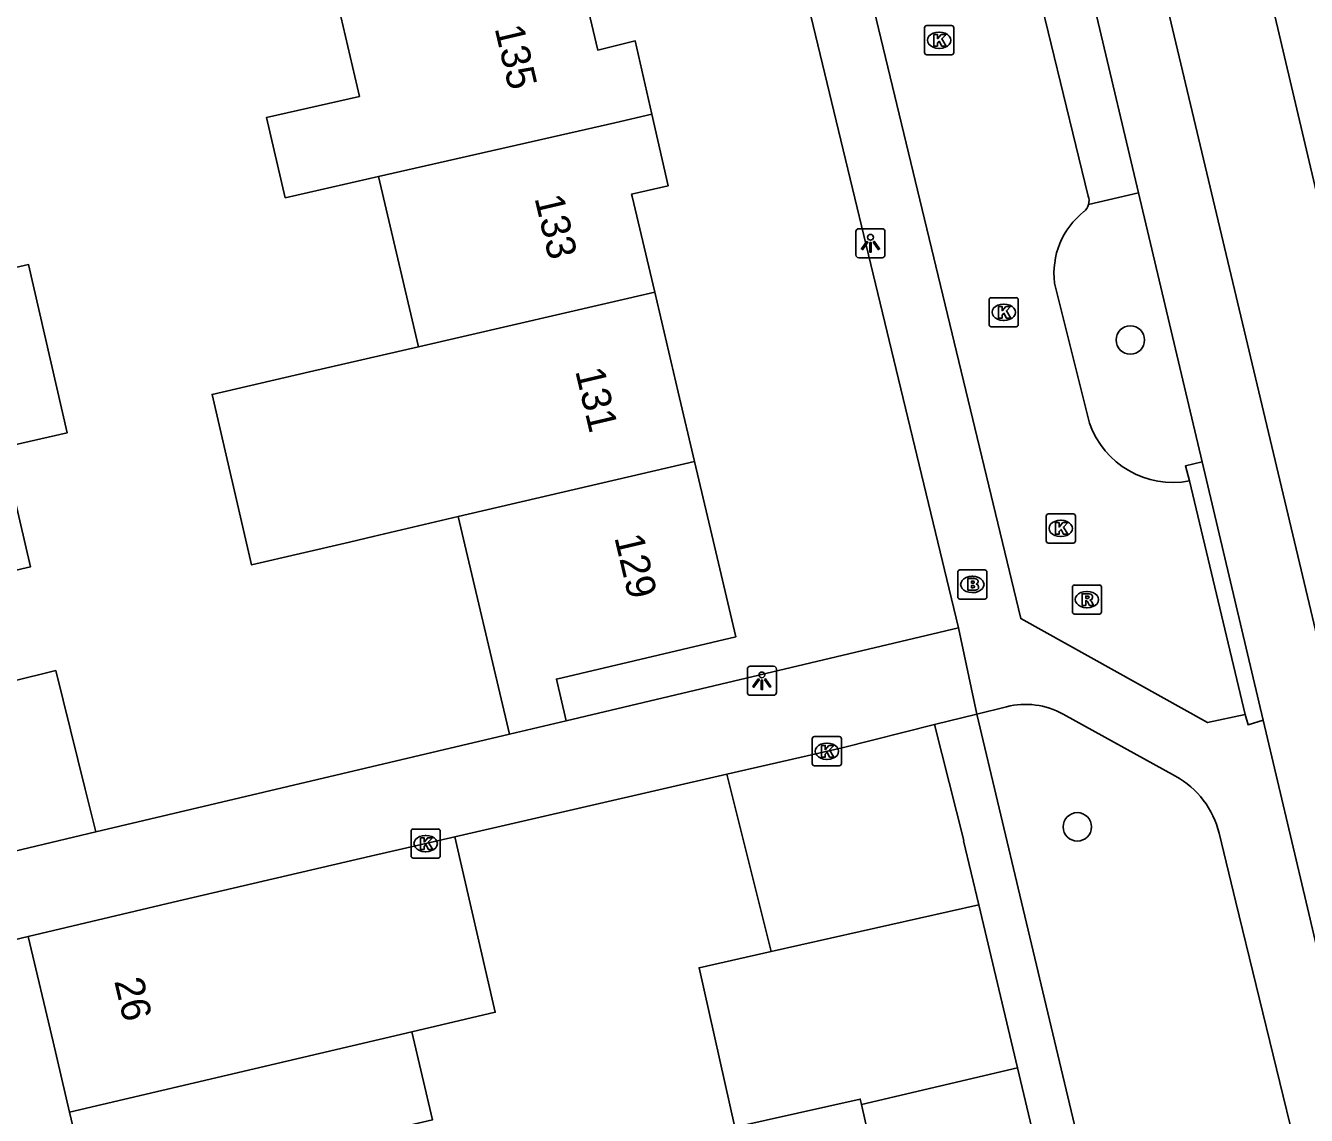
# Model space of a CAD drawing. Extents: x 158474 to 159560, y 388525 to 389605.
# Drawn here: x 159241.12 to 159285.1, y 388742.68 to 388780.1 of the extents above; entities that cross this region are included whole.
import ezdxf

# ---------------------------------------------------------------- set-up
doc = ezdxf.new("R2010")
doc.units = 0
for name, color, linetype in [('IMGEO_Berm_groen', 7, 'Continuous'), ('IMGEO_Boom', 7, 'Continuous'), ('IMGEO_Brandkraan', 7, 'Continuous'), ('IMGEO_Kolk', 7, 'Continuous'), ('IMGEO_Lichtpunt', 7, 'Continuous'), ('IMGEO_Pand', 7, 'Continuous'), ('IMGEO_Pand_nummerreeks', 7, 'Continuous'), ('IMGEO_Rijbaan_lokaal_gesloten', 7, 'Continuous'), ('IMGEO_Rijbaan_lokaal_open', 7, 'Continuous'), ('IMGEO_Rioolput', 7, 'Continuous'), ('IMGEO_Voetpad_open', 7, 'Continuous')]:
    doc.layers.add(name, color=color, linetype=linetype)

msp = doc.modelspace()

# ---------------------------------------------------------------- linework, layer by layer
at = {"layer": 'IMGEO_Berm_groen'}
msp.add_lwpolyline([(159277.616, 388773.955), (159279.332, 388774.364)], dxfattribs=at)
at = {"layer": 'IMGEO_Boom'}
for centre in [(159279.05, 388769.306), (159277.23, 388752.588)]:
    msp.add_circle(centre, 0.489, dxfattribs=at)
at = {"layer": 'IMGEO_Brandkraan'}
for p, q in [((159273.125, 388760.485), (159273.125, 388761.337)), ((159273.2, 388761.411), (159274.052, 388761.411)), ((159273.613, 388761.191), (159273.638, 388761.191)), ((159274.126, 388761.337), (159274.126, 388760.485)), ((159274.052, 388760.411), (159273.2, 388760.411)), ((159273.636, 388760.631), (159273.611, 388760.631))]:
    msp.add_line(p, q, dxfattribs=at)
for points in [[(159273.125, 388760.485), (159273.125, 388761.337)], [(159273.2, 388761.411), (159274.052, 388761.411)], [(159274.126, 388761.337), (159274.126, 388760.485)], [(159273.473, 388761.111), (159273.473, 388760.711), (159273.686, 388760.711)], [(159273.704, 388761.111), (159273.473, 388761.111)], [(159273.652, 388761.03), (159273.598, 388761.03), (159273.598, 388760.954)], [(159273.598, 388760.954), (159273.651, 388760.954)], [(159273.66, 388760.878), (159273.598, 388760.878), (159273.598, 388760.797)], [(159273.598, 388760.797), (159273.66, 388760.797)], [(159274.052, 388760.411), (159273.2, 388760.411)]]:
    msp.add_lwpolyline(points, dxfattribs=at)
for centre, radius, start, end in [((159273.202, 388761.335), 0.0765, 91.552, 178.448), ((159273.202, 388761.335), 0.0765, 91.552, 178.448), ((159274.05, 388761.335), 0.0765, 1.552, 88.448), ((159274.05, 388761.335), 0.0765, 1.552, 88.448), ((159273.653, 388760.992), 0.0379, 267.8285, 90.9355), ((159273.661, 388760.837), 0.0404, 269.8759, 90.5077), ((159273.692, 388760.962), 0.251, 268.6676, 293.5347), ((159273.708, 388760.966), 0.145, 59.4692, 91.5367), ((159273.733, 388761.013), 0.0922, 285.5137, 58.1501), ((159273.738, 388760.821), 0.105, 301.3115, 78.989), ((159273.202, 388760.487), 0.0765, 181.552, 268.448), ((159273.202, 388760.487), 0.0765, 181.552, 268.448), ((159274.05, 388760.487), 0.0765, 271.552, 358.448), ((159274.05, 388760.487), 0.0765, 271.552, 358.448)]:
    msp.add_arc(centre, radius, start, end, dxfattribs=at)
for centre, major_axis, ratio, start_param, end_param in [((159273.612, 388760.911), (-0.387, 0.002), 0.722429, 4.712389, 7.853982), ((159273.637, 388760.911), (-0.39, 0.002), 0.717154, 1.570796, 4.712389)]:
    msp.add_ellipse(centre, major_axis=major_axis, ratio=ratio, start_param=start_param, end_param=end_param, dxfattribs=at)
at = {"layer": 'IMGEO_Kolk'}
for p, q in [((159272.06, 388780.099), (159272.912, 388780.099)), ((159271.985, 388779.173), (159271.985, 388780.025)), ((159272.473, 388779.879), (159272.498, 388779.879)), ((159272.986, 388780.025), (159272.986, 388779.173)), ((159272.496, 388779.319), (159272.471, 388779.319)), ((159272.912, 388779.099), (159272.06, 388779.099)), ((159274.203, 388769.833), (159274.203, 388770.685)), ((159274.278, 388770.759), (159275.13, 388770.759)), ((159274.691, 388770.539), (159274.716, 388770.539)), ((159275.204, 388770.685), (159275.204, 388769.833)), ((159274.714, 388769.979), (159274.689, 388769.979)), ((159275.13, 388769.759), (159274.278, 388769.759)), ((159276.238, 388763.335), (159277.09, 388763.335)), ((159276.163, 388762.409), (159276.163, 388763.261)), ((159276.651, 388763.115), (159276.676, 388763.115)), ((159277.164, 388763.261), (159277.164, 388762.409)), ((159276.674, 388762.555), (159276.649, 388762.555)), ((159277.09, 388762.335), (159276.238, 388762.335)), ((159268.131, 388754.76), (159268.131, 388755.612)), ((159268.206, 388755.686), (159269.058, 388755.686)), ((159268.619, 388755.466), (159268.644, 388755.466)), ((159269.132, 388755.612), (159269.132, 388754.76)), ((159269.058, 388754.686), (159268.206, 388754.686)), ((159268.642, 388754.906), (159268.617, 388754.906)), ((159254.357, 388751.589), (159254.357, 388752.441)), ((159254.432, 388752.515), (159255.284, 388752.515)), ((159255.358, 388752.441), (159255.358, 388751.589)), ((159254.845, 388752.295), (159254.87, 388752.295)), ((159255.284, 388751.515), (159254.432, 388751.515)), ((159254.868, 388751.735), (159254.843, 388751.735))]:
    msp.add_line(p, q, dxfattribs=at)
for points in [[(159272.06, 388780.099), (159272.912, 388780.099)], [(159271.985, 388779.173), (159271.985, 388780.025)], [(159272.306, 388779.799), (159272.429, 388779.799), (159272.429, 388779.648), (159272.559, 388779.799), (159272.723, 388779.799), (159272.577, 388779.648), (159272.73, 388779.399), (159272.578, 388779.399), (159272.493, 388779.563), (159272.429, 388779.496), (159272.429, 388779.399), (159272.306, 388779.399), (159272.306, 388779.799)], [(159272.986, 388780.025), (159272.986, 388779.173)], [(159272.912, 388779.099), (159272.06, 388779.099)], [(159274.203, 388769.833), (159274.203, 388770.685)], [(159274.278, 388770.759), (159275.13, 388770.759)], [(159274.524, 388770.459), (159274.647, 388770.459), (159274.647, 388770.308), (159274.777, 388770.459), (159274.941, 388770.459), (159274.795, 388770.308), (159274.948, 388770.059), (159274.796, 388770.059), (159274.711, 388770.223), (159274.647, 388770.156), (159274.647, 388770.059), (159274.524, 388770.059), (159274.524, 388770.459)], [(159275.204, 388770.685), (159275.204, 388769.833)], [(159275.13, 388769.759), (159274.278, 388769.759)], [(159276.238, 388763.335), (159277.09, 388763.335)], [(159276.163, 388762.409), (159276.163, 388763.261)], [(159276.484, 388763.035), (159276.607, 388763.035), (159276.607, 388762.884), (159276.737, 388763.035), (159276.901, 388763.035), (159276.755, 388762.884), (159276.908, 388762.635), (159276.756, 388762.635), (159276.671, 388762.799), (159276.607, 388762.732), (159276.607, 388762.635), (159276.484, 388762.635), (159276.484, 388763.035)], [(159277.164, 388763.261), (159277.164, 388762.409)], [(159277.09, 388762.335), (159276.238, 388762.335)], [(159268.131, 388754.76), (159268.131, 388755.612)], [(159268.206, 388755.686), (159269.058, 388755.686)], [(159269.132, 388755.612), (159269.132, 388754.76)], [(159268.452, 388755.386), (159268.575, 388755.386), (159268.575, 388755.235), (159268.705, 388755.386), (159268.869, 388755.386), (159268.723, 388755.235), (159268.876, 388754.986), (159268.724, 388754.986), (159268.639, 388755.15), (159268.575, 388755.083), (159268.575, 388754.986), (159268.452, 388754.986), (159268.452, 388755.386)], [(159269.058, 388754.686), (159268.206, 388754.686)], [(159254.357, 388751.589), (159254.357, 388752.441)], [(159254.432, 388752.515), (159255.284, 388752.515)], [(159255.358, 388752.441), (159255.358, 388751.589)], [(159254.678, 388752.215), (159254.801, 388752.215), (159254.801, 388752.064), (159254.931, 388752.215), (159255.095, 388752.215), (159254.949, 388752.064), (159255.102, 388751.815), (159254.95, 388751.815), (159254.865, 388751.979), (159254.801, 388751.912), (159254.801, 388751.815), (159254.678, 388751.815), (159254.678, 388752.215)], [(159255.284, 388751.515), (159254.432, 388751.515)]]:
    msp.add_lwpolyline(points, dxfattribs=at)
for centre, start, end in [((159272.062, 388780.023), 91.552, 178.448), ((159272.062, 388780.023), 91.552, 178.448), ((159272.91, 388780.023), 1.552, 88.448), ((159272.91, 388780.023), 1.552, 88.448), ((159272.062, 388779.175), 181.552, 268.448), ((159272.062, 388779.175), 181.552, 268.448), ((159272.91, 388779.175), 271.552, 358.448), ((159272.91, 388779.175), 271.552, 358.448), ((159274.28, 388770.683), 91.552, 178.448), ((159274.28, 388770.683), 91.552, 178.448), ((159275.128, 388770.683), 1.552, 88.448), ((159275.128, 388770.683), 1.552, 88.448), ((159274.28, 388769.835), 181.552, 268.448), ((159274.28, 388769.835), 181.552, 268.448), ((159275.128, 388769.835), 271.552, 358.448), ((159275.128, 388769.835), 271.552, 358.448), ((159276.24, 388763.259), 91.552, 178.448), ((159276.24, 388763.259), 91.552, 178.448), ((159277.088, 388763.259), 1.552, 88.448), ((159277.088, 388763.259), 1.552, 88.448), ((159276.24, 388762.411), 181.552, 268.448), ((159276.24, 388762.411), 181.552, 268.448), ((159277.088, 388762.411), 271.552, 358.448), ((159277.088, 388762.411), 271.552, 358.448), ((159268.208, 388755.61), 91.552, 178.448), ((159268.208, 388755.61), 91.552, 178.448), ((159269.056, 388755.61), 1.552, 88.448), ((159269.056, 388755.61), 1.552, 88.448), ((159268.208, 388754.762), 181.552, 268.448), ((159268.208, 388754.762), 181.552, 268.448), ((159269.056, 388754.762), 271.552, 358.448), ((159269.056, 388754.762), 271.552, 358.448), ((159254.434, 388752.439), 91.552, 178.448), ((159254.434, 388752.439), 91.552, 178.448), ((159255.282, 388752.439), 1.552, 88.448), ((159255.282, 388752.439), 1.552, 88.448), ((159254.434, 388751.591), 181.552, 268.448), ((159254.434, 388751.591), 181.552, 268.448), ((159255.282, 388751.591), 271.552, 358.448), ((159255.282, 388751.591), 271.552, 358.448)]:
    msp.add_arc(centre, 0.0765, start, end, dxfattribs=at)
for centre, major_axis, ratio, start_param, end_param in [((159272.472, 388779.599), (-0.387, 0.002), 0.722429, 4.712389, 7.853982), ((159272.497, 388779.599), (-0.39, 0.002), 0.717154, 1.570796, 4.712389), ((159274.69, 388770.259), (-0.387, 0.002), 0.722429, 4.712389, 7.853982), ((159274.715, 388770.259), (-0.39, 0.002), 0.717154, 1.570796, 4.712389), ((159276.65, 388762.835), (-0.387, 0.002), 0.722429, 4.712389, 7.853982), ((159276.675, 388762.835), (-0.39, 0.002), 0.717154, 1.570796, 4.712389), ((159268.618, 388755.186), (-0.387, 0.002), 0.722429, 4.712389, 7.853982), ((159268.643, 388755.186), (-0.39, 0.002), 0.717154, 1.570796, 4.712389), ((159254.844, 388752.015), (-0.387, 0.002), 0.722429, 4.712389, 7.853982), ((159254.869, 388752.015), (-0.39, 0.002), 0.717154, 1.570796, 4.712389)]:
    msp.add_ellipse(centre, major_axis=major_axis, ratio=ratio, start_param=start_param, end_param=end_param, dxfattribs=at)
at = {"layer": 'IMGEO_Lichtpunt'}
for p, q in [((159269.631, 388773.033), (159269.631, 388772.226)), ((159269.631, 388773.033), (159269.631, 388772.226)), ((159270.533, 388773.128), (159269.725, 388773.128)), ((159270.533, 388773.128), (159269.725, 388773.128)), ((159270.627, 388772.226), (159270.627, 388773.033)), ((159270.627, 388772.226), (159270.627, 388773.033)), ((159269.725, 388772.132), (159270.533, 388772.132)), ((159269.725, 388772.132), (159270.533, 388772.132)), ((159266.805, 388758.103), (159265.997, 388758.103)), ((159266.805, 388758.103), (159265.997, 388758.103)), ((159265.903, 388758.008), (159265.903, 388757.201)), ((159265.903, 388758.008), (159265.903, 388757.201)), ((159266.899, 388757.201), (159266.899, 388758.008)), ((159266.899, 388757.201), (159266.899, 388758.008)), ((159265.997, 388757.107), (159266.805, 388757.107)), ((159265.997, 388757.107), (159266.805, 388757.107))]:
    msp.add_line(p, q, dxfattribs=at)
for points in [[(159270.005, 388772.697), (159270.044, 388772.669), (159269.856, 388772.407), (159269.818, 388772.434), (159270.005, 388772.697)], [(159270.107, 388772.649), (159270.154, 388772.649), (159270.154, 388772.327), (159270.107, 388772.327), (159270.107, 388772.649)], [(159270.217, 388772.669), (159270.255, 388772.696), (159270.442, 388772.434), (159270.403, 388772.406), (159270.217, 388772.669)], [(159266.277, 388757.672), (159266.316, 388757.644), (159266.128, 388757.382), (159266.09, 388757.409), (159266.277, 388757.672)], [(159266.379, 388757.624), (159266.426, 388757.624), (159266.426, 388757.302), (159266.379, 388757.302), (159266.379, 388757.624)], [(159266.489, 388757.644), (159266.527, 388757.671), (159266.714, 388757.409), (159266.675, 388757.381), (159266.489, 388757.644)]]:
    msp.add_lwpolyline(points, dxfattribs=at)
for centre in [(159270.13, 388772.831), (159266.402, 388757.806)]:
    msp.add_circle(centre, 0.0994, dxfattribs=at)
for centre, start, end in [((159269.725, 388773.033), 90, 180), ((159269.725, 388773.033), 90, 180), ((159270.533, 388773.033), 0, 90), ((159270.533, 388773.033), 0, 90), ((159269.725, 388772.226), 180, 270), ((159269.725, 388772.226), 180, 270), ((159270.533, 388772.226), 270, 0), ((159270.533, 388772.226), 270, 360), ((159265.997, 388758.008), 90, 180), ((159265.997, 388758.008), 90, 180), ((159266.805, 388758.008), 0, 90), ((159266.805, 388758.008), 0, 90), ((159265.997, 388757.201), 180, 270), ((159265.997, 388757.201), 180, 270), ((159266.805, 388757.201), 270, 0), ((159266.805, 388757.201), 270, 360)]:
    msp.add_arc(centre, 0.0946, start, end, dxfattribs=at)
at = {"layer": 'IMGEO_Pand'}
for points in [[(159259.966, 388782.662), (159260.023, 388782.422), (159260.141, 388781.919), (159260.767, 388779.26), (159262.051, 388779.578), (159262.626, 388777.059)], [(159253.233, 388774.916), (159250.039, 388774.188), (159249.391, 388776.944), (159252.585, 388777.672), (159251.861, 388780.752)], [(159262.626, 388777.059), (159261.352, 388776.768), (159253.233, 388774.916)], [(159262.626, 388777.059), (159263.186, 388774.603), (159261.929, 388774.316), (159261.948, 388774.234), (159262.721, 388770.948)], [(159254.607, 388769.075), (159253.233, 388774.916)], [(159235.905, 388770.672), (159241.223, 388771.896), (159242.552, 388766.122), (159240.342, 388765.613)], [(159262.721, 388770.948), (159254.607, 388769.075)], [(159264.087, 388765.137), (159263.527, 388767.519), (159262.721, 388770.948)], [(159254.607, 388769.075), (159250.873, 388768.213), (159247.526, 388767.44), (159248.879, 388761.581), (159252.248, 388762.368), (159253.058, 388762.557), (159255.979, 388763.24)], [(159240.342, 388765.613), (159241.286, 388761.512), (159238.226, 388760.808)], [(159255.979, 388763.24), (159264.087, 388765.137)], [(159264.087, 388765.137), (159264.68, 388762.619), (159265.504, 388759.113), (159259.345, 388757.665), (159259.681, 388756.233)], [(159257.734, 388755.776), (159257.403, 388757.183), (159256.253, 388762.075), (159255.979, 388763.24)], [(159239.102, 388757.198), (159242.16, 388757.957), (159243.172, 388753.879), (159243.536, 388752.413)], [(159259.681, 388756.233), (159257.734, 388755.776)], [(159265.196, 388754.394), (159269.155, 388755.305), (159272.331, 388756.1)], [(159272.331, 388756.1), (159273.329, 388752.115), (159273.324, 388752.114), (159273.849, 388749.908)], [(159266.723, 388748.307), (159265.196, 388754.394)], [(159243.536, 388752.413), (159240.47, 388751.687)], [(159241.211, 388748.826), (159246.186, 388750), (159249.274, 388750.729), (159252.96, 388751.577), (159255.864, 388752.245)], [(159255.864, 388752.245), (159257.249, 388746.223), (159254.384, 388745.551)], [(159266.723, 388748.307), (159273.849, 388749.908)], [(159273.849, 388749.908), (159275.18, 388744.315)], [(159242.634, 388742.795), (159242.064, 388745.212), (159241.211, 388748.826)], [(159269.82, 388743.05), (159269.776, 388743.242), (159265.474, 388742.275), (159264.244, 388747.75), (159266.723, 388748.307)], [(159242.634, 388742.795), (159254.384, 388745.551)], [(159254.384, 388745.551), (159255.096, 388742.534), (159251.413, 388741.67), (159252.076, 388738.861)], [(159275.18, 388744.315), (159269.82, 388743.05)], [(159275.18, 388744.315), (159276.154, 388740.222)], [(159244.012, 388736.957), (159243.962, 388737.168), (159243.847, 388737.653), (159243.227, 388740.282), (159242.634, 388742.795)], [(159276.154, 388740.222), (159273.711, 388739.673), (159273.82, 388739.188), (159270.838, 388738.518), (159269.82, 388743.05)]]:
    msp.add_lwpolyline(points, dxfattribs=at)
at = {"layer": 'IMGEO_Rijbaan_lokaal_gesloten'}
for points in [[(159260.868, 388852.063), (159265.691, 388831.762), (159273.326, 388799.622), (159277.906, 388780.397), (159279.332, 388774.364)], [(159271.51, 388833.21), (159279.673, 388798.682), (159283.502, 388782.632), (159288.208, 388762.614)], [(159299.905, 388687.548), (159301.738, 388687.977), (159302.196, 388688.085), (159299.002, 388702.154), (159292.436, 388729.776), (159285.132, 388760.501), (159274.982, 388803.196), (159268.084, 388832.358)], [(159279.332, 388774.364), (159281.519, 388765.117)], [(159281.519, 388765.117), (159283.612, 388756.249)], [(159287.643, 388739.131), (159285.084, 388750), (159283.612, 388756.249)]]:
    msp.add_lwpolyline(points, dxfattribs=at)
at = {"layer": 'IMGEO_Rijbaan_lokaal_open'}
for points in [[(159275.483, 388782.951), (159277.604, 388774.247)], [(159282.991, 388756.446), (159281.704, 388756.171), (159275.289, 388759.739), (159270.01, 388781.632)], [(159276.452, 388771.261), (159277.645, 388766.449)], [(159282.991, 388756.446), (159281.083, 388764.465)]]:
    msp.add_lwpolyline(points, dxfattribs=at)
for centre, radius, start, end in [((159277.173, 388774.074), 0.459, 308.7563, 344.9772), ((159277.158, 388774.082), 0.475, 344.4466, 20.26), ((159279.111, 388771.604), 2.681, 128.0163, 187.3386), ((159280.53, 388767.478), 3.064, 199.6319, 280.3914)]:
    msp.add_arc(centre, radius, start, end, dxfattribs=at)
at = {"layer": 'IMGEO_Rioolput'}
for p, q in [((159277.06, 388759.967), (159277.06, 388760.819)), ((159277.135, 388760.893), (159277.987, 388760.893)), ((159278.061, 388760.819), (159278.061, 388759.967)), ((159277.548, 388760.673), (159277.573, 388760.673)), ((159277.987, 388759.893), (159277.135, 388759.893)), ((159277.571, 388760.113), (159277.546, 388760.113))]:
    msp.add_line(p, q, dxfattribs=at)
for points in [[(159277.06, 388759.967), (159277.06, 388760.819)], [(159277.135, 388760.893), (159277.987, 388760.893)], [(159278.061, 388760.819), (159278.061, 388759.967)], [(159277.649, 388760.591), (159277.397, 388760.593), (159277.397, 388760.193)], [(159277.397, 388760.193), (159277.521, 388760.193), (159277.521, 388760.355), (159277.532, 388760.355)], [(159277.575, 388760.512), (159277.521, 388760.512), (159277.521, 388760.431)], [(159277.521, 388760.431), (159277.573, 388760.431)], [(159277.579, 388760.326), (159277.65, 388760.193), (159277.79, 388760.193), (159277.725, 388760.319)], [(159277.987, 388759.893), (159277.135, 388759.893)]]:
    msp.add_lwpolyline(points, dxfattribs=at)
for centre, radius, start, end in [((159277.137, 388760.817), 0.0765, 91.552, 178.448), ((159277.137, 388760.817), 0.0765, 91.552, 178.448), ((159277.985, 388760.817), 0.0765, 1.552, 88.448), ((159277.985, 388760.817), 0.0765, 1.552, 88.448), ((159277.531, 388760.302), 0.0533, 26.0293, 88.6989), ((159277.557, 388760.62), 0.19, 274.7715, 282.9687), ((159277.581, 388760.416), 0.0964, 77.0061, 93.1865), ((159277.595, 388760.473), 0.0378, 276.6634, 79.6772), ((159277.648, 388760.481), 0.109, 350.3612, 89.416), ((159277.646, 388760.481), 0.112, 277.5842, 350.9817), ((159277.63, 388760.266), 0.108, 29.5134, 73.7905), ((159277.137, 388759.969), 0.0765, 181.552, 268.448), ((159277.137, 388759.969), 0.0765, 181.552, 268.448), ((159277.985, 388759.969), 0.0765, 271.552, 358.448), ((159277.985, 388759.969), 0.0765, 271.552, 358.448)]:
    msp.add_arc(centre, radius, start, end, dxfattribs=at)
for centre, major_axis, ratio, start_param, end_param in [((159277.547, 388760.393), (-0.387, 0.002), 0.722429, 4.712389, 7.853982), ((159277.572, 388760.393), (-0.39, 0.002), 0.717154, 1.570796, 4.712389)]:
    msp.add_ellipse(centre, major_axis=major_axis, ratio=ratio, start_param=start_param, end_param=end_param, dxfattribs=at)
at = {"layer": 'IMGEO_Voetpad_open'}
for points in [[(159273.151, 388759.428), (159266.341, 388787.656), (159265.157, 388792.677), (159263.557, 388799.256), (159262.381, 388804.22), (159256.456, 388829.466), (159255.312, 388834.339), (159254.136, 388839.326), (159252.844, 388844.898), (159247.923, 388843.835)], [(159281.083, 388764.465), (159280.941, 388764.985), (159281.519, 388765.117)], [(159273.151, 388759.428), (159259.681, 388756.233)], [(159273.781, 388756.462), (159273.151, 388759.428)], [(159272.331, 388756.1), (159273.781, 388756.462)], [(159273.781, 388756.462), (159274.798, 388756.715)], [(159282.393, 388720.228), (159275.317, 388750), (159273.781, 388756.462)], [(159276.742, 388756.462), (159280.601, 388754.33)], [(159283.612, 388756.249), (159283.093, 388756.097), (159282.991, 388756.446)], [(159257.734, 388755.776), (159243.536, 388752.413)], [(159265.196, 388754.394), (159255.864, 388752.245)], [(159282.1, 388752.368), (159282.678, 388750), (159284.77, 388741.424), (159285.27, 388738.614)], [(159235.084, 388742.363), (159234.712, 388744.068), (159236.899, 388747.795), (159241.211, 388748.826)]]:
    msp.add_lwpolyline(points, dxfattribs=at)
for centre, radius, start, end in [((159275.449, 388754.12), 2.675, 61.0897, 104.0803), ((159279.112, 388751.639), 3.076, 13.7182, 61.0426)]:
    msp.add_arc(centre, radius, start, end, dxfattribs=at)

# ---------------------------------------------------------------- texts
at = {"layer": 'IMGEO_Pand_nummerreeks'}
for s, rotation, p in [('135', 283.2351, (159257.221, 388780.011)), ('133', 283.2351, (159258.591, 388774.183)), ('131', 283.2351, (159259.988, 388768.245)), ('129', 283.2324, (159261.332, 388762.529)), ('26', 283.2752, (159244.162, 388747.294))]:
    msp.add_text(s, height=1, rotation=rotation, dxfattribs=at).set_placement(p)

doc.saveas('drawing.dxf')
